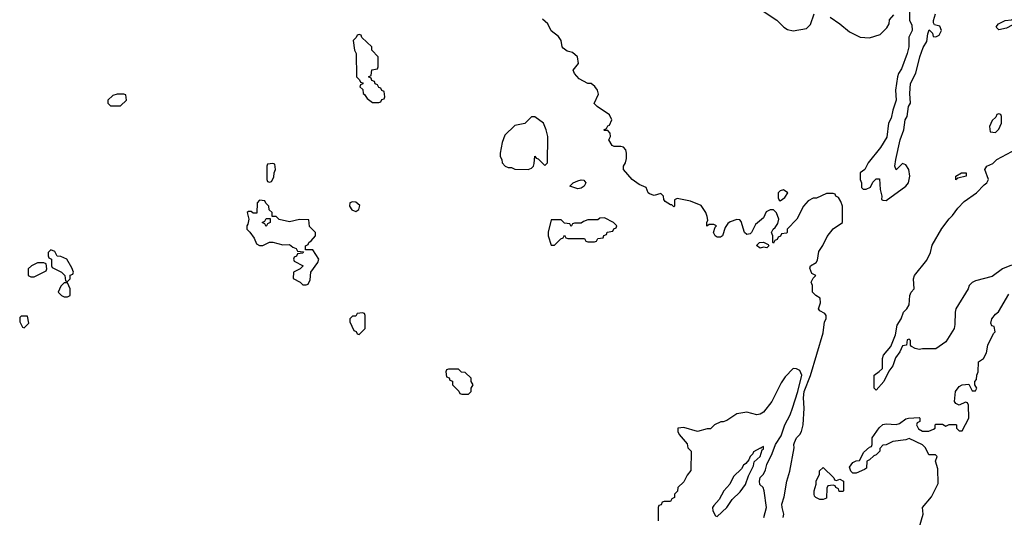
# Model space of a CAD drawing. Header units: inches. Extents: x 2348341 to 2479810, y 460419 to 613669.
# Tile 692 of 721: x 2452222 to 2458163, y 585251 to 588255. Entities that reach past the tile are written whole.
import ezdxf

# ---------------------------------------------------------------- set-up
doc = ezdxf.new("R2010")
doc.units = ezdxf.units.IN
doc.header["$MEASUREMENT"] = 0
doc.layers.add('C4558', color=7, linetype='Continuous')

msp = doc.modelspace()

# ---------------------------------------------------------------- linework, layer by layer
at = {"layer": 'C4558', "color": 2}
for points, elevation in [([(2456829.4, 585250), (2456834, 585270), (2456822, 585310), (2456820.7, 585330), (2456834.8, 585374.8), (2456852, 585470), (2456869.4, 585530), (2456896, 585670), (2456893.2, 585690), (2456896.5, 585703.5), (2456908.7, 585730), (2456928.7, 585750), (2456939, 585770), (2456949.2, 585810), (2456955.1, 585910), (2456951.3, 585971.3), (2456956.4, 586010), (2456993.5, 586106.5), (2457070, 586364.7), (2457078, 586430), (2457089, 586450), (2457088.7, 586468.7), (2457080.4, 586480.4), (2457050, 586498), (2457042, 586510), (2457054.6, 586545.4), (2457053.2, 586573.2), (2457026, 586590), (2457006, 586610), (2457006, 586650), (2456998, 586670), (2457010, 586694), (2457026, 586710), (2457002.7, 586722.7), (2456990, 586754), (2456994, 586770), (2457028, 586790), (2457036.5, 586803.5), (2457045.2, 586854.8), (2457068.9, 586891.1), (2457094.6, 586945.4), (2457130, 586992), (2457186, 587030), (2457186, 587130), (2457176.4, 587156.4), (2457162, 587182), (2457146, 587190), (2457142, 587202), (2457130, 587206), (2457090, 587206), (2457030, 587178), (2457010, 587178), (2456979.6, 587160.4), (2456952, 587130), (2456912, 587050), (2456854, 586990), (2456854, 586970), (2456850, 586966), (2456818, 586962), (2456812.7, 586947.3), (2456798, 586942), (2456792.7, 586927.3), (2456778, 586922), (2456770, 586906), (2456766, 586910), (2456766, 586950), (2456758, 586970), (2456768, 586990), (2456780.4, 586999.6), (2456796.4, 587023.6), (2456802, 587050), (2456788.9, 587088.9), (2456770, 587108), (2456750, 587108), (2456725.4, 587094.6), (2456710, 587058), (2456661.4, 587018.6), (2456638, 586970), (2456630, 586962), (2456610, 586959), (2456595.3, 586970), (2456576.4, 587036.4), (2456567.3, 587047.3), (2456550, 587048), (2456510, 587035.3), (2456495.3, 587024.7), (2456478.8, 587001.2), (2456462, 586950), (2456450, 586942), (2456430, 586942), (2456418, 586950), (2456408, 586970), (2456418, 587002), (2456426, 587010), (2456410, 587018), (2456382, 587018), (2456368, 587008), (2456368.7, 587030), (2456374.6, 587045.4), (2456370, 587066), (2456362, 587090), (2456333.6, 587133.6), (2456270, 587159), (2456190, 587175.3), (2456172.7, 587167.3), (2456174, 587130), (2456170, 587126), (2456158, 587138), (2456150, 587138), (2456116.4, 587156.4), (2456108, 587170), (2456106, 587190), (2456090, 587206), (2456050, 587194), (2456023.2, 587203.2), (2456015.3, 587210), (2456002, 587242), (2455960.2, 587260.2), (2455918, 587290), (2455866, 587350), (2455866, 587370), (2455878, 587390), (2455883.1, 587416.9), (2455884, 587450), (2455879, 587470), (2455864.7, 587484.7), (2455850, 587489), (2455808.9, 587488.9), (2455796.4, 587496.4), (2455778, 587530), (2455788, 587550), (2455786, 587570), (2455770, 587586), (2455750, 587586), (2455746, 587590), (2455762, 587598), (2455770, 587614), (2455782, 587618), (2455795.3, 587650), (2455780.4, 587680.4), (2455706, 587730), (2455688.4, 587748.4), (2455714.6, 587805.4), (2455709, 587830), (2455692.1, 587852.1), (2455670, 587869), (2455649.3, 587869.3), (2455597.5, 587897.5), (2455569, 587930), (2455562, 587950), (2455594, 587990), (2455588.7, 588030), (2455557.2, 588057.2), (2455525.6, 588065.6), (2455502, 588082), (2455495.3, 588090), (2455488.7, 588130), (2455472.9, 588152.9), (2455430, 588188), (2455409, 588230), (2455377.2, 588257.2)], 34), ([(2456702, 588310), (2456791.1, 588251.1), (2456832, 588210), (2456855.3, 588195.3), (2456890, 588186.8), (2456970, 588201), (2456994.8, 588225.2), (2457015.3, 588290)], 34), ([(2457112, 588270), (2457171.3, 588230), (2457230, 588181), (2457294, 588150), (2457350, 588144.7), (2457413.6, 588166.4), (2457454.6, 588205.4), (2457468, 588230), (2457470, 588254), (2457496.4, 588283.6)], 34), ([(2457590.9, 588310.9), (2457591.3, 588250), (2457604.5, 588224.5), (2457606.8, 588190), (2457586.8, 588150), (2457587.3, 588090), (2457577.3, 588050), (2457542.8, 587957.2), (2457524.7, 587930), (2457518, 587910), (2457506, 587830), (2457511.3, 587770), (2457490, 587708), (2457479.8, 587660.2), (2457464, 587630), (2457454.8, 587545.2), (2457417.3, 587482.7), (2457342, 587390), (2457322, 587350), (2457294, 587330), (2457294, 587290), (2457302, 587270), (2457302, 587242), (2457312.7, 587232.7), (2457330, 587232), (2457355.3, 587244.7), (2457370, 587274), (2457390, 587294), (2457410, 587294), (2457414.8, 587230), (2457424.7, 587190), (2457422, 587170), (2457430, 587164.7), (2457450, 587162.8), (2457569, 587250), (2457585.2, 587270), (2457593.2, 587310), (2457588, 587350), (2457570, 587378), (2457550, 587386), (2457510, 587348), (2457502, 587370), (2457508.7, 587410), (2457534.5, 587530), (2457557, 587590), (2457565.2, 587650), (2457577.2, 587670), (2457585.2, 587730), (2457597.2, 587750), (2457592.7, 587810), (2457598, 587870), (2457630, 587932), (2457653.2, 588030), (2457673.6, 588086.4), (2457696.4, 588123.6), (2457702, 588170), (2457710, 588194), (2457730, 588174), (2457734, 588154), (2457750, 588152), (2457770, 588161), (2457785.2, 588190), (2457774.8, 588214.8), (2457743.1, 588223.1), (2457736.4, 588236.4), (2457735.3, 588250), (2457748, 588290)], 34), ([(2458300.7, 588259.3), (2458251, 588229), (2458210, 588222.7), (2458175.9, 588204.1), (2458130, 588194), (2458114, 588210), (2458120.2, 588219.8), (2458128.7, 588230), (2458168.7, 588250), (2458206.3, 588253.7), (2458250, 588272.7)], 30), ([(2458206.4, 586773.6), (2458152, 586750), (2458090, 586704), (2457990, 586679), (2457970, 586668.7), (2457951.3, 586650), (2457944.7, 586630), (2457871.3, 586510), (2457866, 586490), (2457865.4, 586414.6), (2457861, 586390), (2457811, 586310), (2457750, 586268.7), (2457670, 586268.7), (2457650, 586264), (2457626, 586270), (2457603.1, 586283.1), (2457598, 586290), (2457598, 586318), (2457590, 586326), (2457578, 586322), (2457574, 586290), (2457550, 586286), (2457532, 586250), (2457506.4, 586213.6), (2457490, 586166), (2457466.4, 586133.6), (2457436, 586070), (2457390, 586018), (2457378, 586030), (2457378, 586110), (2457409.1, 586130.9), (2457428, 586150), (2457428.7, 586210), (2457435.3, 586230), (2457478, 586282), (2457506.6, 586353.4), (2457516, 586410), (2457541.2, 586450), (2457555.3, 586490), (2457575.3, 586510), (2457590, 586534), (2457594, 586590), (2457602, 586610), (2457619, 586630), (2457614.5, 586690), (2457620.7, 586710), (2457695.9, 586804.1), (2457717.2, 586850), (2457727.2, 586892.8), (2457786.3, 586993.7), (2457830, 587052), (2457850, 587072), (2457882, 587118), (2457922, 587158), (2457995.3, 587210), (2458041.2, 587258.8), (2458058, 587270), (2458068, 587290), (2458046, 587350), (2458058, 587370), (2458093.2, 587386.8), (2458118, 587410), (2458270, 587490.7)], 30), ([(2457616, 585070), (2457673.2, 585270), (2457669, 585310), (2457724.8, 585375.2), (2457764.7, 585455.3), (2457763.1, 585543.1), (2457748, 585590), (2457758, 585618), (2457747.3, 585627.3), (2457707.3, 585627.3), (2457688, 585670), (2457670, 585688), (2457590, 585726), (2457570, 585718), (2457490, 585708), (2457450, 585688), (2457430, 585686), (2457412.7, 585667.3), (2457412, 585650), (2457390.9, 585629.1), (2457376.9, 585623.1), (2457350, 585598), (2457334, 585590), (2457331.6, 585548.4), (2457319.6, 585540.4), (2457270, 585518), (2457250, 585518), (2457238, 585530), (2457230, 585554), (2457250, 585582), (2457270, 585592), (2457290, 585594), (2457316.4, 585643.6), (2457350, 585674), (2457362, 585678), (2457366, 585690), (2457366, 585730), (2457409.1, 585790.9), (2457430, 585811), (2457450, 585816), (2457510, 585811.3), (2457530, 585818), (2457570, 585844.7), (2457586, 585850), (2457650, 585854), (2457654, 585850), (2457654, 585830), (2457638, 585822), (2457634, 585810), (2457645.4, 585785.4), (2457670, 585772), (2457708.4, 585771.6), (2457736.4, 585783.6), (2457746, 585790), (2457746, 585810), (2457750, 585814), (2457790, 585814), (2457810, 585802), (2457830, 585811.3), (2457870, 585812), (2457874, 585810), (2457874, 585790), (2457890, 585774), (2457910, 585774), (2457948.7, 585850), (2457947.3, 585927.3), (2457942, 585942), (2457930, 585946), (2457890, 585928), (2457870, 585938), (2457862, 585950), (2457869, 586010), (2457890, 586041), (2457910, 586051.3), (2457950, 586054), (2457970, 586014), (2457990, 586014), (2457998, 586030), (2457986, 586050), (2457986, 586070), (2457996.4, 586083.6), (2457998, 586110), (2458006, 586130), (2458008, 586190), (2458038, 586210), (2458055.3, 586244.7), (2458064, 586290), (2458099, 586361), (2458108, 586370), (2458102, 586402), (2458087.3, 586407.3), (2458082, 586422), (2458089, 586450), (2458110, 586478), (2458129.1, 586490.9), (2458190, 586598)], 30), ([(2456712.7, 585250), (2456728.9, 585311.1), (2456715.3, 585410), (2456708, 585430), (2456688.7, 585450), (2456685.2, 585470), (2456690, 585491.3), (2456709.3, 585510.7), (2456722, 585538), (2456729.6, 585570), (2456763.1, 585636.9), (2456783.5, 585690), (2456817.4, 585742.6), (2456839.7, 585810), (2456871.2, 585870), (2456886, 585910), (2456917.6, 586010), (2456941.2, 586110), (2456930, 586138), (2456910, 586148), (2456890, 586148.7), (2456841.4, 586098.6), (2456816.3, 586063.7), (2456760.5, 585950), (2456710, 585886), (2456690, 585874), (2456670, 585869), (2456610, 585885.2), (2456550, 585875.3), (2456490, 585835.3), (2456467.3, 585827.3), (2456452.7, 585827.3), (2456414, 585810), (2456390, 585786), (2456370, 585786), (2456311.1, 585768.9), (2456230, 585794), (2456194, 585790), (2456194, 585770), (2456202, 585750), (2456250, 585694), (2456254, 585670), (2456274, 585650), (2456272.7, 585532.7), (2456250, 585506), (2456230, 585466), (2456194, 585430), (2456191.6, 585408.4), (2456174, 585390), (2456174, 585370), (2456158, 585362), (2456150, 585346), (2456110, 585346), (2456098, 585342), (2456092.7, 585327.3), (2456078, 585322), (2456074, 585310), (2456074, 585230)], 38)]:
    msp.add_lwpolyline(points, dxfattribs=dict(at, elevation=elevation))
for points, elevation in [([(2454270, 588166), (2454258, 588162), (2454252.7, 588147.3), (2454234, 588130), (2454242, 588070), (2454252, 588050), (2454254, 587910), (2454272.7, 587892.7), (2454278, 587878), (2454292.7, 587872.7), (2454292.7, 587867.3), (2454278, 587862), (2454274, 587850), (2454292.7, 587832.7), (2454294, 587810), (2454303.6, 587803.6), (2454319.6, 587779.6), (2454350, 587754), (2454390, 587754), (2454402, 587758), (2454407.3, 587772.7), (2454422, 587778), (2454426, 587790), (2454422, 587822), (2454407.3, 587827.3), (2454402, 587842), (2454390, 587846), (2454382, 587862), (2454367.3, 587867.3), (2454362, 587882), (2454347.3, 587887.3), (2454342, 587902), (2454326, 587910), (2454342, 587918), (2454347.3, 587952.7), (2454382, 587958), (2454386, 587970), (2454386, 588030), (2454346, 588070), (2454346, 588090), (2454287.3, 588147.3), (2454282, 588162)], 38), ([(2452850, 587806), (2452810, 587806), (2452783.6, 587796.4), (2452754, 587770), (2452754, 587750), (2452770, 587734), (2452830, 587734), (2452866, 587770), (2452862, 587802)], 38), ([(2455330, 587668.7), (2455310, 587668), (2455270, 587628), (2455210, 587615.3), (2455150, 587558), (2455132.7, 587512.7), (2455122, 587450), (2455122, 587430), (2455132, 587410), (2455134, 587390), (2455151.6, 587371.6), (2455170, 587362), (2455190, 587362), (2455210, 587352), (2455290, 587351.3), (2455310, 587358), (2455322, 587370), (2455327.3, 587387.3), (2455330, 587432), (2455338, 587418), (2455350, 587414), (2455390, 587374), (2455406, 587390), (2455408.7, 587550), (2455399, 587590), (2455382, 587630)], 38), ([(2458130, 587686), (2458118, 587682), (2458112.7, 587667.3), (2458090, 587646), (2458074, 587610), (2458078, 587578), (2458110, 587574), (2458130, 587594), (2458146, 587630), (2458146, 587670), (2458142, 587682)], 34), ([(2453750, 587386), (2453718, 587382), (2453714, 587370), (2453714, 587290), (2453718, 587278), (2453730, 587274), (2453742, 587278), (2453756.4, 587303.6), (2453758, 587330), (2453766, 587350), (2453762, 587382)], 38), ([(2457870, 587289), (2457870, 587311), (2457906, 587330), (2457934, 587330), (2457934, 587310), (2457882, 587298)], 30), ([(2455590, 587233), (2455542, 587250), (2455561.2, 587270), (2455590, 587282.6), (2455610, 587288.5), (2455626.2, 587286.2), (2455637.6, 587270), (2455628.4, 587250), (2455610, 587237.7)], 34), ([(2456830, 587228.7), (2456810, 587222), (2456798, 587210), (2456799.6, 587179.6), (2456804.7, 587164.7), (2456810, 587162), (2456839, 587181), (2456858, 587210)], 34), ([(2453670, 587166), (2453654, 587150), (2453652.7, 587087.3), (2453630, 587086), (2453618, 587098), (2453603.6, 587096.4), (2453594, 587090), (2453604.7, 587050), (2453598.8, 587021.2), (2453592, 587010), (2453592, 586990), (2453611.3, 586971.3), (2453636, 586936), (2453650, 586902), (2453670, 586892), (2453690, 586892), (2453730, 586912), (2453750, 586912), (2453810, 586896), (2453850, 586898), (2453870, 586882), (2453890, 586874), (2453898, 586858), (2453934, 586854), (2453930, 586846), (2453898, 586842), (2453892.7, 586827.3), (2453878, 586822), (2453874, 586810), (2453878, 586798), (2453932, 586770), (2453914, 586750), (2453874, 586730), (2453872.7, 586692.7), (2453914, 586670), (2453930, 586654), (2453950, 586654), (2453962, 586658), (2453974.6, 586685.4), (2453978, 586730), (2454022, 586790), (2454028, 586810), (2453990, 586866), (2453946, 586866), (2453946, 586890), (2453962, 586898), (2453966, 586910), (2453980.4, 586919.6), (2454006, 586950), (2454006, 586970), (2453970, 587006), (2453966, 587046), (2453910, 587048), (2453850, 587035.3), (2453788.4, 587048.4), (2453770, 587066), (2453746, 587066), (2453746, 587090), (2453727.3, 587107.3), (2453726, 587130), (2453707.3, 587147.3), (2453702, 587162)], 38), ([(2454230, 587155.3), (2454214, 587150), (2454211.3, 587130), (2454226.4, 587106.4), (2454250, 587098), (2454268, 587110), (2454273.6, 587133.6), (2454250, 587154)], 38), ([(2453710, 587006), (2453702, 587022), (2453686, 587030), (2453702, 587038), (2453710, 587054), (2453734, 587054), (2453734, 587030), (2453718, 587022)], 38), ([(2455750, 587058), (2455723.6, 587056.4), (2455710, 587046), (2455650, 587046), (2455623.6, 587036.4), (2455610, 587026), (2455570, 587026), (2455558, 587022), (2455550, 587006), (2455542, 587022), (2455510, 587026), (2455490, 587046), (2455430, 587046), (2455411.6, 586971.6), (2455411.3, 586950), (2455430, 586894), (2455450, 586894), (2455487.3, 586932.7), (2455502, 586938), (2455510, 586954), (2455518, 586938), (2455530, 586934), (2455630, 586934), (2455638, 586918), (2455650, 586914), (2455690, 586914), (2455702, 586918), (2455710, 586934), (2455742, 586938), (2455747.3, 586952.7), (2455762, 586958), (2455767.3, 586972.7), (2455802, 586978), (2455807.3, 586992.7), (2455822, 586998), (2455826, 587010), (2455806, 587030)], 38), ([(2456730, 586878), (2456710, 586882), (2456690, 586875.3), (2456668.9, 586891.1), (2456686, 586910), (2456710, 586912), (2456738, 586898), (2456742, 586890)], 34), ([(2452410, 586866), (2452394, 586850), (2452394, 586830), (2452398, 586818), (2452414, 586810), (2452414, 586770), (2452418, 586758), (2452474, 586730), (2452494, 586710), (2452498, 586678), (2452510, 586674), (2452526, 586690), (2452527.3, 586712.7), (2452542, 586718), (2452546, 586730), (2452536.4, 586756.4), (2452506, 586810), (2452470, 586826), (2452447.3, 586827.3), (2452434.6, 586854.6)], 38), ([(2452330, 586788), (2452294, 586770), (2452274, 586750), (2452274, 586710), (2452290, 586702), (2452310, 586702), (2452382, 586738), (2452386, 586750), (2452382, 586782), (2452367.3, 586787.3)], 38), ([(2452510, 586666), (2452490, 586666), (2452470, 586646), (2452454, 586610), (2452474, 586590), (2452490, 586582), (2452510, 586582), (2452526, 586590), (2452526, 586630)], 38), ([(2454290, 586486), (2454258, 586482), (2454250, 586466), (2454230, 586466), (2454214, 586450), (2454214, 586430), (2454238, 586378), (2454252.7, 586372.7), (2454258, 586358), (2454270, 586354), (2454306, 586390), (2454306, 586470), (2454302, 586482)], 38), ([(2452270, 586466), (2452230, 586466), (2452223.6, 586456.4), (2452222, 586430), (2452238, 586398), (2452250, 586394), (2452276.4, 586423.6)], 38), ([(2454870, 586146), (2454810, 586146), (2454798, 586142), (2454794, 586130), (2454798, 586098), (2454812.7, 586092.7), (2454818, 586078), (2454832.7, 586072.7), (2454834, 586050), (2454872.7, 586012.7), (2454878, 585998), (2454890, 585994), (2454930, 585994), (2454946, 586010), (2454946, 586030), (2454958, 586050), (2454946, 586070), (2454946, 586090), (2454910, 586126), (2454887.3, 586127.3)], 38), ([(2456710, 585678), (2456694, 585670), (2456694, 585666), (2456690, 585668), (2456650, 585646), (2456646.4, 585633.6), (2456630, 585618), (2456622, 585598), (2456604.7, 585575.3), (2456590, 585566), (2456576.9, 585543.1), (2456530, 585497.2), (2456508, 585452), (2456471.3, 585410), (2456442, 585358), (2456410, 585322), (2456402.8, 585310), (2456404.7, 585290), (2456420.7, 585260.7), (2456430, 585256), (2456490, 585311), (2456521.7, 585358.3), (2456570, 585405.5), (2456601.6, 585450), (2456619.5, 585500.5), (2456650, 585562), (2456653.6, 585586.4), (2456690, 585618), (2456702, 585658), (2456710, 585662)], 42), ([(2457150, 585474), (2457170, 585482), (2457194, 585470), (2457194, 585410), (2457190, 585406), (2457167.3, 585407.3), (2457162, 585422), (2457146, 585430), (2457142, 585442), (2457130, 585446), (2457098, 585442), (2457092.7, 585427.3), (2457090, 585366), (2457070, 585358), (2457050, 585358), (2457026, 585370), (2457018, 585378), (2457015.3, 585390), (2457015.3, 585410), (2457028.4, 585451.6), (2457028.9, 585471.1), (2457048, 585510), (2457048.9, 585531.1), (2457070, 585552), (2457134, 585490), (2457138, 585478)], 30)]:
    msp.add_lwpolyline(points, close=True, dxfattribs=dict(at, elevation=elevation))

doc.saveas('drawing.dxf')
